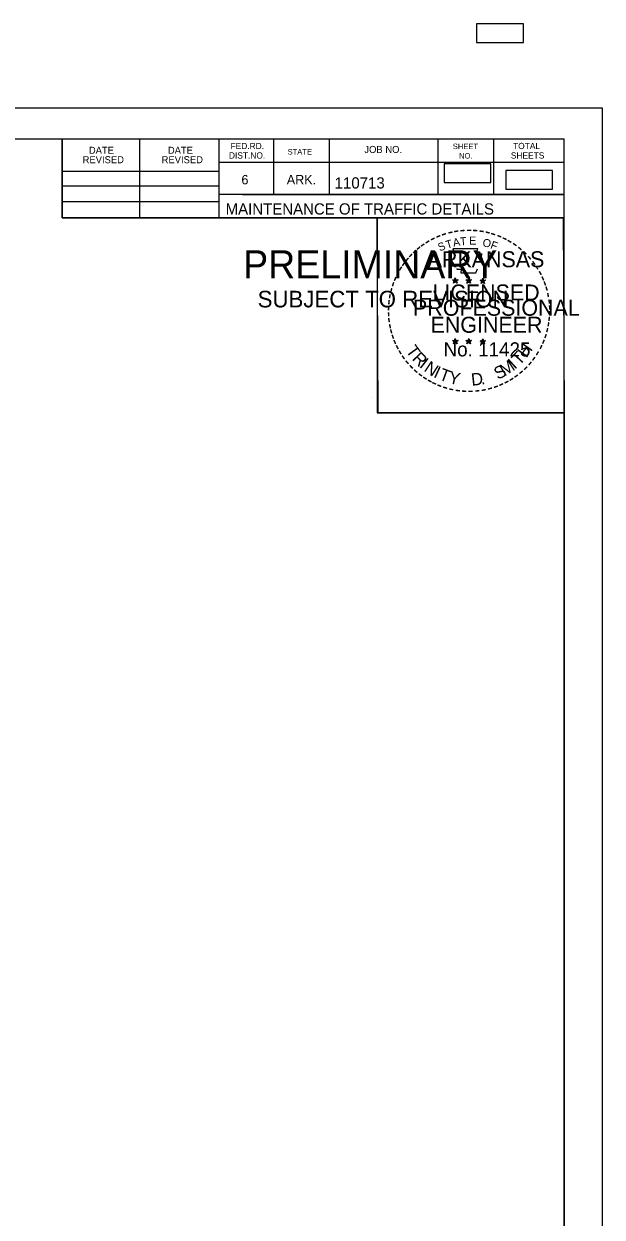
# Model space of a CAD drawing. Extents: x 1678017 to 1687792, y 404433 to 413488.
# Drawn here: x 1683056 to 1683417, y 409484 to 410229 of the extents above; entities that cross this region are included whole.
import ezdxf

# ---------------------------------------------------------------- set-up
doc = ezdxf.new("R2010")
doc.units = 0
for name, color, linetype in [('Default', 7, 'Continuous'), ('S_BUILDING', 7, 'Continuous'), ('S_GATE', 7, 'Continuous'), ('S_STREAM', 7, 'Continuous'), ('S_UNDERGROUND_CABLE', 7, 'Continuous')]:
    doc.layers.add(name, color=color, linetype=linetype)

msp = doc.modelspace()

# ---------------------------------------------------------------- linework, layer by layer
at = {"layer": 'Default'}
for points in [[(1683338.58, 410217.39), (1683367.74, 410217.39), (1683367.74, 410228.95), (1683338.58, 410228.95)], [(1683318.31, 410129.99), (1683347.48, 410129.99), (1683347.48, 410141.54), (1683318.31, 410141.54)], [(1683356.76, 410125.76), (1683385.93, 410125.76), (1683385.93, 410137.32), (1683356.76, 410137.32)]]:
    msp.add_lwpolyline(points, close=True, dxfattribs=at)
at = {"layer": 'S_BUILDING'}
for p, q in [((1681812.23, 410157.15), (1683393.13, 410157.15)), ((1683079.93, 410107.75), (1683079.93, 410157.15)), ((1683128.33, 410107.75), (1683128.33, 410157.15)), ((1683177.63, 410157.15), (1683177.63, 410107.75)), ((1683211.83, 410157.15), (1683211.83, 410122.45)), ((1683246.53, 410157.15), (1683246.53, 410122.45)), ((1683314.43, 410157.15), (1683314.43, 410122.45)), ((1683349.13, 410157.15), (1683349.13, 410122.45)), ((1683393.13, 409129.85), (1683393.13, 410157.15)), ((1683393.13, 410142.45), (1683177.63, 410142.45)), ((1683393.13, 410142.55), (1683393.13, 410142.55)), ((1683079.93, 410137.05), (1683177.63, 410137.05)), ((1683079.93, 410127.75), (1683177.63, 410127.75)), ((1683393.13, 410122.45), (1683177.63, 410122.45)), ((1683192.43, 410122.45), (1683393.13, 410122.45)), ((1683079.93, 410118.05), (1683177.63, 410118.05)), ((1683393.13, 410107.75), (1683079.93, 410107.75))]:
    msp.add_line(p, q, dxfattribs=at)
at = {"layer": 'S_GATE'}
for p, q in [((1683323.56, 410069.03), (1683325.3, 410068.47)), ((1683323.56, 410069.03), (1683324.82, 410068.8)), ((1683323.56, 410069.03), (1683324.74, 410068.42)), ((1683324.22, 410066.99), (1683325.3, 410068.47)), ((1683324.22, 410066.99), (1683324.85, 410068.21)), ((1683324.22, 410066.99), (1683325.29, 410068.07)), ((1683325.3, 410070.3), (1683325.1, 410069.04)), ((1683326.37, 410066.99), (1683325.29, 410068.06)), ((1683325.3, 410068.47), (1683325.3, 410070.3)), ((1683325.3, 410070.3), (1683325.55, 410069.05)), ((1683327.04, 410069.03), (1683325.3, 410068.47)), ((1683326.37, 410066.99), (1683325.3, 410068.47)), ((1683327.04, 410069.03), (1683325.61, 410068.78)), ((1683326.37, 410066.99), (1683325.68, 410068.44)), ((1683327.04, 410069.03), (1683326.02, 410068.52)), ((1683331.91, 410069.03), (1683333.65, 410068.47)), ((1683331.91, 410069.03), (1683333.17, 410068.8)), ((1683331.91, 410069.03), (1683333.09, 410068.42)), ((1683332.57, 410066.99), (1683333.65, 410068.47)), ((1683332.57, 410066.99), (1683333.2, 410068.21)), ((1683332.57, 410066.99), (1683333.64, 410068.07)), ((1683333.65, 410070.3), (1683333.45, 410069.04)), ((1683334.72, 410066.99), (1683333.64, 410068.06)), ((1683333.65, 410068.47), (1683333.65, 410070.3)), ((1683333.65, 410070.3), (1683333.9, 410069.05)), ((1683335.39, 410069.03), (1683333.65, 410068.47)), ((1683334.72, 410066.99), (1683333.65, 410068.47)), ((1683335.39, 410069.03), (1683333.96, 410068.78)), ((1683334.72, 410066.99), (1683334.03, 410068.44)), ((1683335.39, 410069.03), (1683334.37, 410068.52)), ((1683340.73, 410068.97), (1683342.47, 410068.41)), ((1683340.73, 410068.97), (1683341.99, 410068.74)), ((1683340.73, 410068.97), (1683341.91, 410068.36)), ((1683341.39, 410066.93), (1683342.47, 410068.41)), ((1683341.39, 410066.93), (1683342.02, 410068.15)), ((1683341.39, 410066.93), (1683342.46, 410068.01)), ((1683342.47, 410070.24), (1683342.27, 410068.98)), ((1683343.54, 410066.93), (1683342.46, 410068)), ((1683342.47, 410068.41), (1683342.47, 410070.24)), ((1683342.47, 410070.24), (1683342.72, 410068.99)), ((1683344.21, 410068.97), (1683342.47, 410068.41)), ((1683343.54, 410066.93), (1683342.47, 410068.41)), ((1683344.21, 410068.97), (1683342.78, 410068.72)), ((1683343.54, 410066.93), (1683342.85, 410068.38)), ((1683344.21, 410068.97), (1683343.19, 410068.46)), ((1683323.54, 410031.16), (1683325.28, 410030.61)), ((1683323.54, 410031.16), (1683324.8, 410030.94)), ((1683323.54, 410031.16), (1683324.72, 410030.55)), ((1683324.2, 410029.12), (1683325.28, 410030.61)), ((1683324.2, 410029.12), (1683324.83, 410030.34)), ((1683324.2, 410029.12), (1683325.27, 410030.21)), ((1683325.28, 410032.43), (1683325.08, 410031.17)), ((1683326.35, 410029.12), (1683325.27, 410030.19)), ((1683325.28, 410030.61), (1683325.28, 410032.43)), ((1683325.28, 410032.43), (1683325.53, 410031.18)), ((1683327.02, 410031.16), (1683325.28, 410030.61)), ((1683326.35, 410029.12), (1683325.28, 410030.61)), ((1683327.02, 410031.16), (1683325.59, 410030.92)), ((1683326.35, 410029.12), (1683325.66, 410030.58)), ((1683327.02, 410031.16), (1683326, 410030.65)), ((1683331.88, 410031.16), (1683333.63, 410030.61)), ((1683331.88, 410031.16), (1683333.15, 410030.94)), ((1683331.88, 410031.16), (1683333.07, 410030.55)), ((1683332.55, 410029.12), (1683333.63, 410030.61)), ((1683332.55, 410029.12), (1683333.18, 410030.34)), ((1683332.55, 410029.12), (1683333.62, 410030.21)), ((1683333.63, 410032.43), (1683333.42, 410031.17)), ((1683334.69, 410029.12), (1683333.62, 410030.19)), ((1683333.63, 410030.61), (1683333.63, 410032.43)), ((1683333.63, 410032.43), (1683333.87, 410031.18)), ((1683335.36, 410031.16), (1683333.63, 410030.61)), ((1683334.69, 410029.12), (1683333.63, 410030.61)), ((1683335.36, 410031.16), (1683333.93, 410030.92)), ((1683334.69, 410029.12), (1683334.01, 410030.58)), ((1683335.36, 410031.16), (1683334.34, 410030.65)), ((1683340.72, 410031.11), (1683342.46, 410030.56)), ((1683340.72, 410031.11), (1683341.98, 410030.89)), ((1683340.72, 410031.11), (1683341.9, 410030.5)), ((1683341.38, 410029.07), (1683342.46, 410030.56)), ((1683341.38, 410029.07), (1683342.01, 410030.29)), ((1683341.38, 410029.07), (1683342.45, 410030.16)), ((1683342.46, 410032.38), (1683342.26, 410031.12)), ((1683343.53, 410029.07), (1683342.45, 410030.14)), ((1683342.46, 410030.56), (1683342.46, 410032.38)), ((1683342.46, 410032.38), (1683342.71, 410031.13)), ((1683344.2, 410031.11), (1683342.46, 410030.56)), ((1683343.53, 410029.07), (1683342.46, 410030.56)), ((1683344.2, 410031.11), (1683342.77, 410030.87)), ((1683343.53, 410029.07), (1683342.84, 410030.53)), ((1683344.2, 410031.11), (1683343.18, 410030.6))]:
    msp.add_line(p, q, dxfattribs=at)
for points in [[(1683323.76, 410088.42), (1683325.11, 410084.28)], [(1683341.32, 410083.81), (1683342.03, 410085.23), (1683338.6, 410085.11), (1683339.34, 410088.42), (1683323.76, 410088.42)], [(1683326.22, 410076.3), (1683326.22, 410075.87), (1683329.04, 410075.77), (1683328.77, 410073.41), (1683338.12, 410073.41), (1683339.12, 410076.09)], [(1683325.3, 410070.3), (1683326.37, 410066.99), (1683323.56, 410069.03), (1683327.04, 410069.03), (1683324.22, 410066.99), (1683325.3, 410070.3)], [(1683333.65, 410070.3), (1683334.72, 410066.99), (1683331.91, 410069.03), (1683335.39, 410069.03), (1683332.57, 410066.99), (1683333.65, 410070.3)], [(1683342.47, 410070.24), (1683343.54, 410066.93), (1683340.73, 410068.97), (1683344.21, 410068.97), (1683341.39, 410066.93), (1683342.47, 410070.24)], [(1683325.28, 410032.43), (1683326.35, 410029.12), (1683323.54, 410031.16), (1683327.02, 410031.16), (1683324.2, 410029.12), (1683325.28, 410032.43)], [(1683333.63, 410032.43), (1683334.69, 410029.12), (1683331.88, 410031.16), (1683335.36, 410031.16), (1683332.55, 410029.12), (1683333.63, 410032.43)], [(1683342.46, 410032.38), (1683343.53, 410029.07), (1683340.72, 410031.11), (1683344.2, 410031.11), (1683341.38, 410029.07), (1683342.46, 410032.38)]]:
    msp.add_lwpolyline(points, dxfattribs=at)
for centre, radius in [((1683325.3, 410068.47), 0.861), ((1683325.3, 410068.47), 0.723), ((1683325.3, 410068.47), 0.579), ((1683325.3, 410068.47), 0.495), ((1683325.3, 410068.47), 0.374), ((1683325.3, 410068.47), 0.248), ((1683325.3, 410068.47), 0.148), ((1683333.65, 410068.47), 0.861), ((1683333.65, 410068.47), 0.723), ((1683333.65, 410068.47), 0.579), ((1683333.65, 410068.47), 0.495), ((1683333.65, 410068.47), 0.374), ((1683333.65, 410068.47), 0.248), ((1683333.65, 410068.47), 0.148), ((1683342.47, 410068.41), 0.861), ((1683342.47, 410068.41), 0.723), ((1683342.47, 410068.41), 0.579), ((1683342.47, 410068.41), 0.495), ((1683342.47, 410068.41), 0.374), ((1683342.47, 410068.41), 0.248), ((1683342.47, 410068.41), 0.148), ((1683325.28, 410030.6), 0.861), ((1683325.28, 410030.6), 0.723), ((1683325.28, 410030.6), 0.579), ((1683325.28, 410030.6), 0.495), ((1683325.28, 410030.6), 0.374), ((1683325.28, 410030.6), 0.248), ((1683325.28, 410030.6), 0.148), ((1683333.62, 410030.6), 0.861), ((1683333.62, 410030.6), 0.723), ((1683333.62, 410030.6), 0.579), ((1683333.62, 410030.6), 0.495), ((1683333.62, 410030.6), 0.374), ((1683333.62, 410030.6), 0.248), ((1683333.62, 410030.6), 0.148), ((1683342.46, 410030.55), 0.861), ((1683342.46, 410030.55), 0.723), ((1683342.46, 410030.55), 0.579), ((1683342.46, 410030.55), 0.495), ((1683342.46, 410030.55), 0.374), ((1683342.46, 410030.55), 0.248), ((1683342.46, 410030.55), 0.148)]:
    msp.add_circle(centre, radius, dxfattribs=at)
at = {"layer": 'S_STREAM'}
for p, q in [((1681750.23, 410176.62), (1683416.9, 410176.62)), ((1683273.31, 409995.47), (1683273.31, 409995.47))]:
    msp.add_line(p, q, dxfattribs=at)
for points in [[(1681750.2, 410176.62), (1683416.9, 410176.62), (1683416.9, 409109.93), (1681750.2, 409109.93)], [(1682981.83, 410157.15), (1683079.93, 410157.15), (1683079.93, 410107.75), (1683160.49, 410107.75), (1683276.49, 410107.75), (1683276.49, 409986.09), (1683393.13, 409986.09), (1683393.13, 409129.85), (1681812.23, 409129.85), (1681812.23, 410157.15)], [(1682981.83, 410157.15), (1683079.93, 410157.15), (1683079.93, 410107.75), (1683160.49, 410107.75), (1683276.49, 410107.75), (1683276.49, 409986.09), (1683393.13, 409986.09), (1683393.13, 409129.85), (1681812.23, 409129.85), (1681812.23, 410157.15)], [(1683276.49, 410107.75), (1683392.53, 410107.75), (1683393.13, 409986.09), (1683277.09, 409986.09)]]:
    msp.add_lwpolyline(points, close=True, dxfattribs=at)

# ---------------------------------------------------------------- texts
at = {"layer": 'S_BUILDING'}
for s, height, p in [('DATE', 4.396, (1683096.62, 410147.83)), ('DATE', 4.396, (1683145.92, 410147.83)), ('DIST.NO.', 3.91, (1683184.03, 410144.85)), ('FED.RD.', 3.91, (1683185.03, 410150.75)), ('STATE', 3.42, (1683220.63, 410147.35)), ('JOB NO.', 4.396, (1683268.53, 410148.35)), ('SHEET', 3.42, (1683323.73, 410150.75)), ('NO.', 3.42, (1683327.63, 410144.85)), ('SHEETS', 3.91, (1683359.93, 410144.85)), ('TOTAL', 3.91, (1683361.33, 410150.75)), ('REVISED', 4.396, (1683092.72, 410141.93)), ('REVISED', 4.396, (1683142.02, 410141.93)), ('6', 5.86, (1683191.83, 410128.75)), ('ARK.', 5.861, (1683220.13, 410128.75)), ('110713', 7, (1683250.01, 410126.15)), ('MAINTENANCE OF TRAFFIC DETAILS', 7, (1683181.95, 410109.9))]:
    msp.add_text(s, height=height, dxfattribs=at).set_placement(p)
at = {"layer": 'S_GATE'}
for s, height, rotation, p in [('-', 8, 24.30721, (1683314.33, 410092.71)), ('-', 8, 19.17608, (1683317.5, 410094.05)), ('-', 8, 13.63015, (1683321.25, 410095.26)), ('-', 8, 10.21935, (1683324.64, 410096.07)), ('T', 5, 6.02276, (1683328.48, 410090.55)), ('-', 8, 5.89682, (1683328.29, 410096.62)), ('-', 8, 0.18623, (1683332.15, 410096.98)), ('E', 5, 0.83234, (1683334.01, 410091.1)), ('-', 8, 357.74304, (1683335.76, 410096.91)), ('-', 8, 352.16172, (1683339.48, 410096.63)), ('-', 8, 347.20489, (1683343.08, 410096.06)), ('-', 8, 342.3362, (1683346.25, 410095.29)), ('-', 8, 337.85509, (1683349.93, 410094.17)), ('-', 8, 38.95066, (1683302.91, 410085.41)), ('-', 8, 36.23174, (1683305.29, 410087.3)), ('-', 8, 34.06357, (1683308.18, 410089.27)), ('-', 8, 28.79182, (1683311.17, 410091.12)), ('S', 5, 21.59401, (1683315.54, 410086.81)), ('T', 5, 16.4036, (1683320.11, 410088.46)), ('A', 5, 11.21318, (1683324.24, 410089.72)), ('O', 5, 350.4515, (1683342.03, 410090.05)), ('F', 5, 340.07066, (1683346.8, 410088.91)), ('-', 8, 334.12109, (1683353.08, 410092.82)), ('-', 8, 329.64089, (1683355.98, 410091.4)), ('-', 8, 325.86266, (1683359.19, 410089.6)), ('-', 8, 320.52971, (1683362.24, 410087.47)), ('-', 8, 50.61417, (1683296.49, 410078.5)), ('-', 8, 48.42305, (1683298.51, 410080.93)), ('-', 8, 42.96224, (1683300.75, 410083.32)), ('-', 8, 315.57859, (1683365.24, 410085.03)), ('-', 8, 309.87973, (1683368.08, 410082.28)), ('-', 8, 62.87135, (1683291.24, 410069.96)), ('-', 8, 58.07063, (1683292.8, 410073.03)), ('-', 8, 54.23247, (1683294.43, 410075.67)), ('-', 8, 306.65218, (1683370.71, 410079.27)), ('-', 7, 303.67529, (1683373.14, 410076.43)), ('-', 8, 299.66835, (1683374.73, 410073.39)), ('-', 8, 72.39447, (1683288.85, 410063.76)), ('-', 8, 67.77427, (1683289.94, 410066.91)), ('-', 8, 294.66279, (1683376.35, 410070.33)), ('-', 8, 290.57283, (1683377.64, 410067.45)), ('-', 8, 81.20126, (1683287.2, 410056.62)), ('-', 8, 75.46096, (1683287.86, 410060.19)), ('-', 8, 285.12326, (1683378.81, 410064.55)), ('-', 8, 280.54934, (1683379.81, 410060.84)), ('-', 8, 89.06224, (1683286.7, 410049.66)), ('-', 8, 85.18634, (1683286.82, 410053.17)), ('-', 8, 276.59616, (1683380.62, 410057)), ('-', 8, 274.33011, (1683380.92, 410053.39)), ('-', 8, 94.19588, (1683286.87, 410046.04)), ('-', 8, 98.94793, (1683287.23, 410042.7)), ('-', 8, 263.5172, (1683380.99, 410046.9)), ('-', 8, 269.94067, (1683381.09, 410050.23)), ('-', 8, 101.71495, (1683287.91, 410039.04)), ('-', 8, 105.45785, (1683288.72, 410036.06)), ('-', 8, 255.7626, (1683380.09, 410040.24)), ('-', 8, 260.99529, (1683380.64, 410043.63)), ('-', 8, 109.08742, (1683289.79, 410032.91)), ('-', 8, 114.06432, (1683291.06, 410029.93)), ('T', 7.7, 306.04056, (1683294.08, 410024.8)), ('H', 7.7, 54.60883, (1683369.68, 410019.97)), ('-', 8, 247.88866, (1683378.07, 410033.27)), ('-', 8, 252.86809, (1683379.18, 410036.64)), ('-', 8, 115.72885, (1683292.59, 410026.84)), ('-', 8, 120.44712, (1683294.37, 410023.91)), ('-', 8, 125.89344, (1683296.39, 410021.1)), ('R', 7.7, 314.00497, (1683297.89, 410019.56)), ('T', 7.7, 46.64442, (1683365.23, 410015.26)), ('-', 8, 239.07125, (1683374.79, 410026.37)), ('-', 8, 244.61971, (1683376.76, 410030.13)), ('-', 8, 130.71812, (1683298.7, 410018.34)), ('-', 8, 134.22381, (1683301.28, 410015.62)), ('I', 7.7, 321.96938, (1683302.4, 410014.9)), ('N', 7.7, 326.50021, (1683305.23, 410012.54)), ('I', 7.7, 335.36034, (1683311.27, 410008.61)), ('T', 7.7, 339.89117, (1683314.58, 410006.97)), ('S', 7.7, 26.9312, (1683351.81, 410006.6)), ('M', 7.7, 32.65632, (1683356, 410008.63)), ('I', 7.7, 42.11359, (1683362.43, 410012.87)), ('-', 8, 225.76533, (1683368.23, 410017.45)), ('-', 8, 231.25377, (1683370.63, 410020.27)), ('-', 8, 233.84524, (1683372.78, 410023.1)), ('-', 8, 138.93382, (1683303.91, 410013.3)), ('-', 8, 144.64634, (1683306.69, 410011.27)), ('-', 8, 148.08978, (1683309.49, 410009.41)), ('-', 8, 151.57039, (1683312.39, 410007.79)), ('Y', 7.7, 347.85558, (1683320.66, 410004.74)), ('D', 7.7, 6.39691, (1683335.59, 410002.95)), ('-', 8, 212.24909, (1683360.21, 410010.61)), ('-', 8, 215.73633, (1683362.88, 410012.55)), ('-', 8, 221.08509, (1683365.62, 410014.91)), ('-', 8, 154.60019, (1683315, 410006.55)), ('-', 8, 158.56121, (1683318.12, 410005.28)), ('-', 8, 162.79826, (1683321.55, 410004.22)), ('-', 8, 167.55551, (1683325.13, 410003.4)), ('-', 8, 173.11546, (1683328.99, 410002.85)), ('-', 8, 176.51827, (1683332.73, 410002.58)), ('-', 8, 181.59176, (1683336.45, 410002.68)), ('-', 8, 185.81666, (1683340.49, 410003.06)), ('-', 8, 191.28576, (1683344.17, 410003.72)), ('.', 7.7, 13.76417, (1683341.55, 410003.59)), ('-', 8, 195.47429, (1683347.82, 410004.71)), ('-', 8, 200.71842, (1683351.2, 410005.92)), ('-', 8, 204.25161, (1683354.3, 410007.29)), ('-', 8, 207.35684, (1683357.42, 410008.88))]:
    msp.add_text(s, height=height, rotation=rotation, dxfattribs=at).set_placement(p)
for s, height, p in [('ARKANSAS', 10, (1683308.03, 410076.98)), ('LICENSED', 10, (1683311.02, 410056.23)), ('DWB', 0.05, (1683325.24, 410068.44)), ('DWB', 0.05, (1683333.59, 410068.44)), ('DWB', 0.05, (1683342.41, 410068.39)), ('PROFESSIONAL', 10, (1683298.9, 410046.71)), ('ENGINEER', 10, (1683309.83, 410036.09)), ('No. 11425', 8.785, (1683317.97, 410021.33)), ('DWB', 0.05, (1683325.22, 410030.58)), ('DWB', 0.05, (1683333.56, 410030.58)), ('DWB', 0.05, (1683342.4, 410030.53))]:
    msp.add_text(s, height=height, dxfattribs=at).set_placement(p)
at = {"layer": 'S_UNDERGROUND_CABLE'}
for s, height, p in [('PRELIMINARY', 17.5, (1683192.89, 410070.07)), ('DWB', 0.05, (1683196.62, 410079.31)), ('SUBJECT TO REVISION', 10.3756, (1683201.93, 410051.92))]:
    msp.add_text(s, height=height, dxfattribs=at).set_placement(p)

doc.saveas('drawing.dxf')
